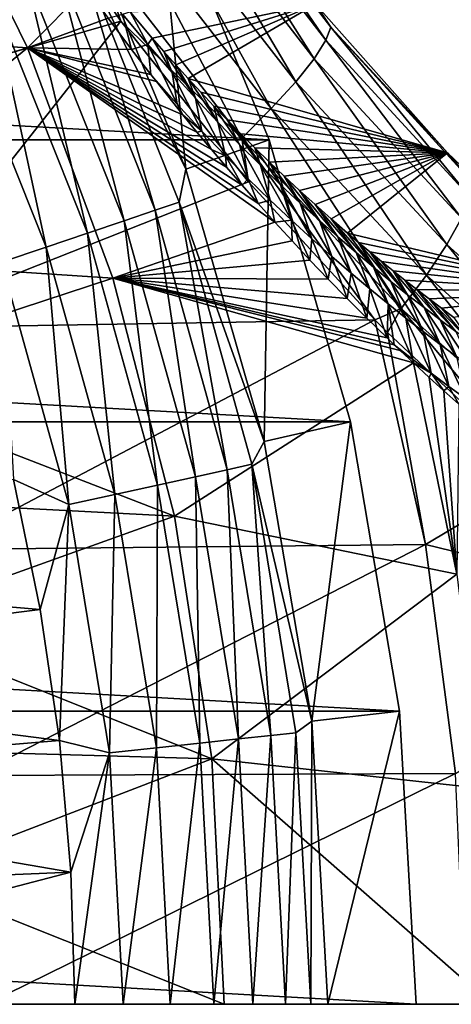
# Model space of a CAD drawing. Header units: metres. Extents: x -101 to 101, y -261 to 23.
# Tile 263 of 287: x 93.47 to 96.77, y 0 to 7.52. Entities that reach past the tile are written whole.
import ezdxf

# ---------------------------------------------------------------- set-up
doc = ezdxf.new("R2010")
doc.units = ezdxf.units.M
doc.layers.add('solid_505151_K2442K1000C34', color=7, linetype='CONTINUOUS')

msp = doc.modelspace()

# ---------------------------------------------------------------- linework, layer by layer
at = {"layer": 'solid_505151_K2442K1000C34'}
for points in [[(92.705177, 8.994608, 66.448959), (93.532005, 7.309009, 66.448959), (90.779121, 7.494246, 59.914131)], [(93.98233, 7.765254, 68.260246), (93.532005, 7.309009, 66.448959), (92.705177, 8.994608, 66.448959)], [(94.246246, 7.512895, 104.637047), (93.358391, 8.818114, 104.738892), (91.770912, 6.799048, 105.622948)], [(94.06179, 8.042912, 104.610344), (93.358391, 8.818114, 104.738892), (94.246246, 7.512895, 104.637047)], [(94.811096, 8.666686, 103.505051), (95.811485, 7.366024, 103.303154), (94.87133, 8.741976, 103.1408)], [(94.87133, 8.741976, 103.1408), (95.848015, 7.46673, 102.94191), (95.731483, 7.642765, 102.595184)], [(95.811485, 7.366024, 103.303154), (95.848015, 7.46673, 102.94191), (94.87133, 8.741976, 103.1408)], [(57.622368, 6.605668, -4), (58.480629, 8.67768, -4), (95.377632, 6.605668, -4)], [(58.480629, 8.67768, -4), (94.519371, 8.67768, -4), (95.377632, 6.605668, -4)], [(94.519371, 8.67768, -4), (93.911583, 8.384977, -1.482362), (94.740921, 6.382775, -1.482362)], [(94.519371, 8.67768, -4), (94.740921, 6.382775, -1.482362), (95.377632, 6.605668, -4)], [(94.695015, 8.554593, 103.845543), (95.721313, 7.225238, 103.640823), (94.811096, 8.666686, 103.505051)], [(95.721313, 7.225238, 103.640823), (95.811485, 7.366024, 103.303154), (94.811096, 8.666686, 103.505051)], [(94.527191, 8.409673, 104.150185), (95.580704, 7.049366, 103.94294), (94.695015, 8.554593, 103.845543)], [(95.580704, 7.049366, 103.94294), (95.721313, 7.225238, 103.640823), (94.695015, 8.554593, 103.845543)], [(94.740921, 6.382775, -1.482362), (93.911583, 8.384977, -1.482362), (93.921349, 8.059976, -1.132233)], [(94.313591, 8.23707, 104.408173), (95.394653, 6.844649, 104.198769), (94.527191, 8.409673, 104.150185)], [(95.394653, 6.844649, 104.198769), (95.580704, 7.049366, 103.94294), (94.527191, 8.409673, 104.150185)], [(94.06179, 8.042912, 104.610344), (95.169762, 6.618359, 104.399246), (94.313591, 8.23707, 104.408173)], [(95.169762, 6.618359, 104.399246), (95.394653, 6.844649, 104.198769), (94.313591, 8.23707, 104.408173)], [(93.746223, 7.978952, -0.812059), (94.507797, 6.067534, -0.812059), (93.921349, 8.059976, -1.132233)], [(94.740921, 6.382775, -1.482362), (93.921349, 8.059976, -1.132233), (94.690666, 6.129148, -1.132233)], [(94.507797, 6.067534, -0.812059), (94.690666, 6.129148, -1.132233), (93.921349, 8.059976, -1.132233)], [(93.520073, 7.874326, -0.533388), (94.271667, 5.987972, -0.533388), (93.746223, 7.978952, -0.812059)], [(94.271667, 5.987972, -0.533388), (94.507797, 6.067534, -0.812059), (93.746223, 7.978952, -0.812059)], [(94.06179, 8.042912, 104.610344), (94.246246, 7.512895, 104.637047), (95.169762, 6.618359, 104.399246)], [(93.250816, 7.749752, -0.305955), (93.990517, 5.893241, -0.305955), (93.520073, 7.874326, -0.533388)], [(93.990517, 5.893241, -0.305955), (94.271667, 5.987972, -0.533388), (93.520073, 7.874326, -0.533388)], [(92.947845, 7.609582, -0.137706), (93.674164, 5.78665, -0.137706), (93.250816, 7.749752, -0.305955)], [(93.674164, 5.78665, -0.137706), (93.990517, 5.893241, -0.305955), (93.250816, 7.749752, -0.305955)], [(93.98233, 7.765254, 68.260246), (94.14949, 7.534465, 68.451607), (93.532005, 7.309009, 66.448959)], [(93.333672, 5.671924, -0.03452), (93.674164, 5.78665, -0.137706), (92.947845, 7.609582, -0.137706)], [(95.731483, 7.642765, 102.595184), (94.485077, 7.383184, 69.764206), (94.315407, 7.584114, 69.46048)], [(95.731483, 7.642765, 102.595184), (94.573792, 7.281126, 69.933601), (94.485077, 7.383184, 69.764206)], [(95.731483, 7.642765, 102.595184), (94.665138, 7.178066, 70.114685), (94.573792, 7.281126, 69.933601)], [(95.731483, 7.642765, 102.595184), (94.759125, 7.074119, 70.308563), (94.665138, 7.178066, 70.114685)], [(95.731483, 7.642765, 102.595184), (96.741135, 6.506693, 102.295296), (94.759125, 7.074119, 70.308563)], [(95.848015, 7.46673, 102.94191), (96.741135, 6.506693, 102.295296), (95.731483, 7.642765, 102.595184)], [(94.14949, 7.534465, 68.451607), (94.327202, 7.296391, 68.678871), (93.532005, 7.309009, 66.448959)], [(94.257446, 7.565161, 68.898849), (94.327202, 7.296391, 68.678871), (94.14949, 7.534465, 68.451607)], [(94.257446, 7.565161, 68.898849), (94.315407, 7.584114, 69.46048), (94.45121, 7.333236, 69.208397)], [(94.257446, 7.565161, 68.898849), (94.45121, 7.333236, 69.208397), (94.327202, 7.296391, 68.678871)], [(94.45121, 7.333236, 69.208397), (94.315407, 7.584114, 69.46048), (94.485077, 7.383184, 69.764206)], [(93.532005, 7.309009, 66.448959), (91.205559, 6.618423, 59.914131), (90.779121, 7.494246, 59.914131)], [(94.246246, 7.512895, 104.637047), (91.770912, 6.799048, 105.622948), (92.397949, 5.165557, 105.622948)], [(95.219818, 6.285848, 104.435349), (94.246246, 7.512895, 104.637047), (92.397949, 5.165557, 105.622948)], [(95.169762, 6.618359, 104.399246), (94.246246, 7.512895, 104.637047), (95.219818, 6.285848, 104.435349)], [(95.811485, 7.366024, 103.303154), (96.907654, 6.172522, 102.971603), (95.848015, 7.46673, 102.94191)], [(95.848015, 7.46673, 102.94191), (96.91758, 6.294281, 102.615166), (96.741135, 6.506693, 102.295296)], [(96.907654, 6.172522, 102.971603), (96.91758, 6.294281, 102.615166), (95.848015, 7.46673, 102.94191)], [(94.45121, 7.333236, 69.208397), (94.485077, 7.383184, 69.764206), (94.636742, 7.120206, 69.53434)], [(94.636742, 7.120206, 69.53434), (94.485077, 7.383184, 69.764206), (94.573792, 7.281126, 69.933601)], [(93.532005, 7.309009, 66.448959), (91.578339, 5.71845, 59.914131), (91.205559, 6.618423, 59.914131)], [(93.532005, 7.309009, 66.448959), (94.184059, 5.548409, 66.448959), (91.578339, 5.71845, 59.914131)], [(95.421005, 5.976733, 70.563728), (94.184059, 5.548409, 66.448959), (93.532005, 7.309009, 66.448959)], [(95.293716, 6.118596, 70.304337), (95.421005, 5.976733, 70.563728), (93.532005, 7.309009, 66.448959)], [(95.170738, 6.258471, 70.063408), (95.293716, 6.118596, 70.304337), (93.532005, 7.309009, 66.448959)], [(95.051872, 6.396035, 69.839348), (95.170738, 6.258471, 70.063408), (93.532005, 7.309009, 66.448959)], [(94.937279, 6.531582, 69.632408), (95.051872, 6.396035, 69.839348), (93.532005, 7.309009, 66.448959)], [(94.826469, 6.664677, 69.440079), (94.937279, 6.531582, 69.632408), (93.532005, 7.309009, 66.448959)], [(94.719681, 6.795541, 69.262802), (94.826469, 6.664677, 69.440079), (93.532005, 7.309009, 66.448959)], [(94.516769, 7.050333, 68.947227), (94.719681, 6.795541, 69.262802), (93.532005, 7.309009, 66.448959)], [(94.474297, 7.104859, 68.884926), (94.516769, 7.050333, 68.947227), (93.532005, 7.309009, 66.448959)], [(94.327202, 7.296391, 68.678871), (94.474297, 7.104859, 68.884926), (93.532005, 7.309009, 66.448959)], [(94.45121, 7.333236, 69.208397), (94.474297, 7.104859, 68.884926), (94.327202, 7.296391, 68.678871)], [(94.45121, 7.333236, 69.208397), (94.674362, 6.878524, 69.221504), (94.474297, 7.104859, 68.884926)], [(94.45121, 7.333236, 69.208397), (94.636742, 7.120206, 69.53434), (94.674362, 6.878524, 69.221504)], [(95.721313, 7.225238, 103.640823), (96.846481, 6.007504, 103.304771), (95.811485, 7.366024, 103.303154)], [(96.846481, 6.007504, 103.304771), (96.907654, 6.172522, 102.971603), (95.811485, 7.366024, 103.303154)], [(94.814796, 6.92361, 69.873497), (94.573792, 7.281126, 69.933601), (94.665138, 7.178066, 70.114685)], [(94.636742, 7.120206, 69.53434), (94.573792, 7.281126, 69.933601), (94.814796, 6.92361, 69.873497)], [(95.580704, 7.049366, 103.94294), (96.736237, 5.805078, 103.602837), (95.721313, 7.225238, 103.640823)], [(96.736237, 5.805078, 103.602837), (96.846481, 6.007504, 103.304771), (95.721313, 7.225238, 103.640823)], [(94.814796, 6.92361, 69.873497), (94.665138, 7.178066, 70.114685), (94.759125, 7.074119, 70.308563)], [(94.674362, 6.878524, 69.221504), (94.516769, 7.050333, 68.947227), (94.474297, 7.104859, 68.884926)], [(94.636742, 7.120206, 69.53434), (94.863647, 6.673146, 69.567757), (94.674362, 6.878524, 69.221504)], [(94.636742, 7.120206, 69.53434), (94.814796, 6.92361, 69.873497), (94.863647, 6.673146, 69.567757)], [(96.741135, 6.506693, 102.295296), (94.855804, 6.969357, 70.515701), (94.759125, 7.074119, 70.308563)], [(94.986137, 6.741181, 70.223076), (94.759125, 7.074119, 70.308563), (94.855804, 6.969357, 70.515701)], [(94.814796, 6.92361, 69.873497), (94.759125, 7.074119, 70.308563), (94.986137, 6.741181, 70.223076)], [(94.674362, 6.878524, 69.221504), (94.719681, 6.795541, 69.262802), (94.516769, 7.050333, 68.947227)], [(95.394653, 6.844649, 104.198769), (96.580841, 5.57243, 103.855232), (95.580704, 7.049366, 103.94294)], [(96.580841, 5.57243, 103.855232), (96.736237, 5.805078, 103.602837), (95.580704, 7.049366, 103.94294)], [(94.814796, 6.92361, 69.873497), (95.044838, 6.483858, 69.923378), (94.863647, 6.673146, 69.567757)], [(94.814796, 6.92361, 69.873497), (94.986137, 6.741181, 70.223076), (95.044838, 6.483858, 69.923378)], [(96.741135, 6.506693, 102.295296), (94.955193, 6.863819, 70.736107), (94.855804, 6.969357, 70.515701)], [(94.986137, 6.741181, 70.223076), (94.855804, 6.969357, 70.515701), (94.955193, 6.863819, 70.736107)], [(94.863647, 6.673146, 69.567757), (94.719681, 6.795541, 69.262802), (94.674362, 6.878524, 69.221504)], [(96.741135, 6.506693, 102.295296), (95.05732, 6.757648, 70.971275), (94.955193, 6.863819, 70.736107)], [(95.151382, 6.571221, 70.581276), (94.955193, 6.863819, 70.736107), (95.05732, 6.757648, 70.971275)], [(94.986137, 6.741181, 70.223076), (94.955193, 6.863819, 70.736107), (95.151382, 6.571221, 70.581276)], [(94.863647, 6.673146, 69.567757), (94.826469, 6.664677, 69.440079), (94.719681, 6.795541, 69.262802)], [(95.169762, 6.618359, 104.399246), (96.385788, 5.317823, 104.052979), (95.394653, 6.844649, 104.198769)], [(96.385788, 5.317823, 104.052979), (96.580841, 5.57243, 103.855232), (95.394653, 6.844649, 104.198769)], [(94.986137, 6.741181, 70.223076), (95.218819, 6.308463, 70.286568), (95.044838, 6.483858, 69.923378)], [(94.986137, 6.741181, 70.223076), (95.151382, 6.571221, 70.581276), (95.218819, 6.308463, 70.286568)], [(96.741135, 6.506693, 102.295296), (95.162216, 6.65086, 71.220779), (95.05732, 6.757648, 70.971275)], [(95.311089, 6.412251, 70.946655), (95.05732, 6.757648, 70.971275), (95.162216, 6.65086, 71.220779)], [(95.151382, 6.571221, 70.581276), (95.05732, 6.757648, 70.971275), (95.311089, 6.412251, 70.946655)], [(94.863647, 6.673146, 69.567757), (94.937279, 6.531582, 69.632408), (94.826469, 6.664677, 69.440079)], [(95.044838, 6.483858, 69.923378), (94.937279, 6.531582, 69.632408), (94.863647, 6.673146, 69.567757)], [(96.741135, 6.506693, 102.295296), (95.269913, 6.543564, 71.485809), (95.162216, 6.65086, 71.220779)], [(95.311089, 6.412251, 70.946655), (95.162216, 6.65086, 71.220779), (95.269913, 6.543564, 71.485809)], [(57.001465, 4.450506, -4), (57.622368, 6.605668, -4), (95.998535, 4.450506, -4)], [(57.622368, 6.605668, -4), (95.377632, 6.605668, -4), (95.998535, 4.450506, -4)], [(95.377632, 6.605668, -4), (94.740921, 6.382775, -1.482362), (95.340874, 4.300306, -1.482362)], [(95.151382, 6.571221, 70.581276), (95.38633, 6.145223, 70.656075), (95.218819, 6.308463, 70.286568)], [(95.151382, 6.571221, 70.581276), (95.311089, 6.412251, 70.946655), (95.38633, 6.145223, 70.656075)], [(95.169762, 6.618359, 104.399246), (95.219818, 6.285848, 104.435349), (96.185158, 5.230185, 104.16333)], [(95.169762, 6.618359, 104.399246), (96.185158, 5.230185, 104.16333), (96.385788, 5.317823, 104.052979)], [(95.377632, 6.605668, -4), (95.340874, 4.300306, -1.482362), (95.998535, 4.450506, -4)], [(95.044838, 6.483858, 69.923378), (95.051872, 6.396035, 69.839348), (94.937279, 6.531582, 69.632408)], [(95.044838, 6.483858, 69.923378), (95.170738, 6.258471, 70.063408), (95.051872, 6.396035, 69.839348)], [(95.218819, 6.308463, 70.286568), (95.170738, 6.258471, 70.063408), (95.044838, 6.483858, 69.923378)], [(96.741135, 6.506693, 102.295296), (95.38044, 6.435853, 71.767235), (95.269913, 6.543564, 71.485809)], [(95.465775, 6.262978, 71.317993), (95.269913, 6.543564, 71.485809), (95.38044, 6.435853, 71.767235)], [(95.311089, 6.412251, 70.946655), (95.269913, 6.543564, 71.485809), (95.465775, 6.262978, 71.317993)], [(96.741135, 6.506693, 102.295296), (95.493828, 6.327757, 72.064812), (95.38044, 6.435853, 71.767235)], [(96.741135, 6.506693, 102.295296), (95.610092, 6.219425, 72.38044), (95.493828, 6.327757, 72.064812)], [(96.741135, 6.506693, 102.295296), (95.729279, 6.110875, 72.713753), (95.610092, 6.219425, 72.38044)], [(96.741135, 6.506693, 102.295296), (95.851395, 6.002231, 73.065926), (95.729279, 6.110875, 72.713753)], [(96.741135, 6.506693, 102.295296), (95.976456, 5.893623, 73.438385), (95.851395, 6.002231, 73.065926)], [(96.741135, 6.506693, 102.295296), (97.854385, 5.445201, 101.867691), (95.976456, 5.893623, 73.438385)], [(96.91758, 6.294281, 102.615166), (97.854385, 5.445201, 101.867691), (96.741135, 6.506693, 102.295296)], [(95.311089, 6.412251, 70.946655), (95.548065, 5.992545, 71.030769), (95.38633, 6.145223, 70.656075)], [(95.311089, 6.412251, 70.946655), (95.465775, 6.262978, 71.317993), (95.548065, 5.992545, 71.030769)], [(95.615822, 6.122455, 71.694496), (95.38044, 6.435853, 71.767235), (95.493828, 6.327757, 72.064812)], [(95.465775, 6.262978, 71.317993), (95.38044, 6.435853, 71.767235), (95.615822, 6.122455, 71.694496)], [(95.340874, 4.300306, -1.482362), (94.740921, 6.382775, -1.482362), (94.690666, 6.129148, -1.132233)], [(95.761597, 5.989781, 72.075432), (95.493828, 6.327757, 72.064812), (95.610092, 6.219425, 72.38044)], [(95.615822, 6.122455, 71.694496), (95.493828, 6.327757, 72.064812), (95.761597, 5.989781, 72.075432)], [(96.185158, 5.230185, 104.16333), (95.219818, 6.285848, 104.435349), (92.397949, 5.165557, 105.622948)], [(95.218819, 6.308463, 70.286568), (95.293716, 6.118596, 70.304337), (95.170738, 6.258471, 70.063408)], [(95.38633, 6.145223, 70.656075), (95.293716, 6.118596, 70.304337), (95.218819, 6.308463, 70.286568)], [(95.465775, 6.262978, 71.317993), (95.704536, 5.849302, 71.409927), (95.548065, 5.992545, 71.030769)], [(95.465775, 6.262978, 71.317993), (95.615822, 6.122455, 71.694496), (95.704536, 5.849302, 71.409927)], [(95.903435, 5.864198, 72.46019), (95.610092, 6.219425, 72.38044), (95.729279, 6.110875, 72.713753)], [(95.761597, 5.989781, 72.075432), (95.610092, 6.219425, 72.38044), (95.903435, 5.864198, 72.46019)], [(94.507797, 6.067534, -0.812059), (95.058258, 4.08498, -0.812059), (94.690666, 6.129148, -1.132233)], [(95.340874, 4.300306, -1.482362), (94.690666, 6.129148, -1.132233), (95.246704, 4.126462, -1.132233)], [(95.058258, 4.08498, -0.812059), (95.246704, 4.126462, -1.132233), (94.690666, 6.129148, -1.132233)], [(95.38633, 6.145223, 70.656075), (95.421005, 5.976733, 70.563728), (95.293716, 6.118596, 70.304337)], [(95.548065, 5.992545, 71.030769), (95.421005, 5.976733, 70.563728), (95.38633, 6.145223, 70.656075)], [(95.615822, 6.122455, 71.694496), (95.856186, 5.714489, 71.792946), (95.704536, 5.849302, 71.409927)], [(95.615822, 6.122455, 71.694496), (95.761597, 5.989781, 72.075432), (95.856186, 5.714489, 71.792946)], [(96.041565, 5.745126, 72.848358), (95.729279, 6.110875, 72.713753), (95.851395, 6.002231, 73.065926)], [(95.903435, 5.864198, 72.46019), (95.729279, 6.110875, 72.713753), (96.041565, 5.745126, 72.848358)], [(94.271667, 5.987972, -0.533388), (94.814903, 4.031415, -0.533388), (94.507797, 6.067534, -0.812059)], [(94.814903, 4.031415, -0.533388), (95.058258, 4.08498, -0.812059), (94.507797, 6.067534, -0.812059)], [(93.990517, 5.893241, -0.305955), (94.525154, 3.967637, -0.305955), (94.271667, 5.987972, -0.533388)], [(95.421005, 5.976733, 70.563728), (95.552773, 5.833066, 70.842957), (94.184059, 5.548409, 66.448959)], [(94.525154, 3.967637, -0.305955), (94.814903, 4.031415, -0.533388), (94.271667, 5.987972, -0.533388)], [(95.548065, 5.992545, 71.030769), (95.552773, 5.833066, 70.842957), (95.421005, 5.976733, 70.563728)], [(95.548065, 5.992545, 71.030769), (95.688835, 5.687404, 71.14196), (95.552773, 5.833066, 70.842957)], [(95.704536, 5.849302, 71.409927), (95.688835, 5.687404, 71.14196), (95.548065, 5.992545, 71.030769)], [(95.761597, 5.989781, 72.075432), (96.003441, 5.587198, 72.179268), (95.856186, 5.714489, 71.792946)], [(95.761597, 5.989781, 72.075432), (95.903435, 5.864198, 72.46019), (96.003441, 5.587198, 72.179268)], [(96.176231, 5.632003, 73.239532), (95.851395, 6.002231, 73.065926), (95.976456, 5.893623, 73.438385)], [(96.041565, 5.745126, 72.848358), (95.851395, 6.002231, 73.065926), (96.176231, 5.632003, 73.239532)], [(96.736237, 5.805078, 103.602837), (97.973434, 4.688832, 103.137184), (96.846481, 6.007504, 103.304771)], [(93.674164, 5.78665, -0.137706), (94.199135, 3.895875, -0.137706), (93.990517, 5.893241, -0.305955)], [(94.199135, 3.895875, -0.137706), (94.525154, 3.967637, -0.305955), (93.990517, 5.893241, -0.305955)], [(97.854385, 5.445201, 101.867691), (96.061478, 5.821232, 73.697525), (95.976456, 5.893623, 73.438385)], [(96.176231, 5.632003, 73.239532), (95.976456, 5.893623, 73.438385), (96.061478, 5.821232, 73.697525)], [(95.552773, 5.833066, 70.842957), (95.688835, 5.687404, 71.14196), (94.184059, 5.548409, 66.448959)], [(95.704536, 5.849302, 71.409927), (95.829552, 5.540527, 71.463425), (95.688835, 5.687404, 71.14196)], [(95.856186, 5.714489, 71.792946), (95.829552, 5.540527, 71.463425), (95.704536, 5.849302, 71.409927)], [(95.903435, 5.864198, 72.46019), (96.146606, 5.466773, 72.568542), (96.003441, 5.587198, 72.179268)], [(95.903435, 5.864198, 72.46019), (96.041565, 5.745126, 72.848358), (96.146606, 5.466773, 72.568542)], [(97.854385, 5.445201, 101.867691), (96.14782, 5.748926, 73.966125), (96.061478, 5.821232, 73.697525)], [(96.307663, 5.524331, 73.633362), (96.061478, 5.821232, 73.697525), (96.14782, 5.748926, 73.966125)], [(96.176231, 5.632003, 73.239532), (96.061478, 5.821232, 73.697525), (96.307663, 5.524331, 73.633362)], [(96.580841, 5.57243, 103.855232), (97.850891, 4.43284, 103.385025), (96.736237, 5.805078, 103.602837)], [(97.850891, 4.43284, 103.385025), (97.973434, 4.688832, 103.137184), (96.736237, 5.805078, 103.602837)], [(94.184059, 5.548409, 66.448959), (91.896103, 4.79761, 59.914131), (91.578339, 5.71845, 59.914131)], [(93.333672, 5.671924, -0.03452), (93.848236, 3.818635, -0.03452), (93.674164, 5.78665, -0.137706)], [(93.848236, 3.818635, -0.03452), (94.199135, 3.895875, -0.137706), (93.674164, 5.78665, -0.137706)], [(96.041565, 5.745126, 72.848358), (96.285957, 5.352609, 72.960426), (96.146606, 5.466773, 72.568542)], [(96.041565, 5.745126, 72.848358), (96.176231, 5.632003, 73.239532), (96.285957, 5.352609, 72.960426)], [(97.854385, 5.445201, 101.867691), (96.235458, 5.67677, 74.244972), (96.14782, 5.748926, 73.966125)], [(96.435997, 5.421733, 74.029602), (96.14782, 5.748926, 73.966125), (96.235458, 5.67677, 74.244972)], [(96.307663, 5.524331, 73.633362), (96.14782, 5.748926, 73.966125), (96.435997, 5.421733, 74.029602)], [(93.42524, 4.008955), (93.848236, 3.818635, -0.03452), (93.333672, 5.671924, -0.03452)], [(95.688835, 5.687404, 71.14196), (95.829552, 5.540527, 71.463425), (94.184059, 5.548409, 66.448959)], [(95.856186, 5.714489, 71.792946), (95.974609, 5.391999, 71.806755), (95.829552, 5.540527, 71.463425)], [(96.003441, 5.587198, 72.179268), (95.974609, 5.391999, 71.806755), (95.856186, 5.714489, 71.792946)], [(97.854385, 5.445201, 101.867691), (96.324425, 5.604733, 74.533485), (96.235458, 5.67677, 74.244972)], [(96.435997, 5.421733, 74.029602), (96.235458, 5.67677, 74.244972), (96.324425, 5.604733, 74.533485)], [(96.003441, 5.587198, 72.179268), (96.124336, 5.242479, 72.174492), (95.974609, 5.391999, 71.806755)], [(96.146606, 5.466773, 72.568542), (96.124336, 5.242479, 72.174492), (96.003441, 5.587198, 72.179268)], [(96.176231, 5.632003, 73.239532), (96.421776, 5.244134, 73.354614), (96.285957, 5.352609, 72.960426)], [(96.176231, 5.632003, 73.239532), (96.307663, 5.524331, 73.633362), (96.421776, 5.244134, 73.354614)], [(97.854385, 5.445201, 101.867691), (96.414719, 5.532842, 74.83181), (96.324425, 5.604733, 74.533485)], [(96.561409, 5.323853, 74.428024), (96.324425, 5.604733, 74.533485), (96.414719, 5.532842, 74.83181)], [(96.435997, 5.421733, 74.029602), (96.324425, 5.604733, 74.533485), (96.561409, 5.323853, 74.428024)], [(96.385788, 5.317823, 104.052979), (97.687851, 4.154104, 103.579185), (96.580841, 5.57243, 103.855232)], [(97.687851, 4.154104, 103.579185), (97.850891, 4.43284, 103.385025), (96.580841, 5.57243, 103.855232)], [(94.184059, 5.548409, 66.448959), (94.654648, 3.730875, 66.448959), (91.896103, 4.79761, 59.914131)], [(96.480072, 4.900776, 73.101242), (94.654648, 3.730875, 66.448959), (94.184059, 5.548409, 66.448959)], [(96.378403, 4.996432, 72.828659), (96.480072, 4.900776, 73.101242), (94.184059, 5.548409, 66.448959)], [(96.333382, 5.039374, 72.710007), (96.378403, 4.996432, 72.828659), (94.184059, 5.548409, 66.448959)], [(96.278664, 5.092002, 72.567413), (96.333382, 5.039374, 72.710007), (94.184059, 5.548409, 66.448959)], [(96.124336, 5.242479, 72.174492), (96.278664, 5.092002, 72.567413), (94.184059, 5.548409, 66.448959)], [(95.974609, 5.391999, 71.806755), (96.124336, 5.242479, 72.174492), (94.184059, 5.548409, 66.448959)], [(95.829552, 5.540527, 71.463425), (95.974609, 5.391999, 71.806755), (94.184059, 5.548409, 66.448959)], [(96.307663, 5.524331, 73.633362), (96.554245, 5.140925, 73.7509), (96.421776, 5.244134, 73.354614)], [(96.307663, 5.524331, 73.633362), (96.435997, 5.421733, 74.029602), (96.554245, 5.140925, 73.7509)], [(97.854385, 5.445201, 101.867691), (96.50631, 5.461182, 75.140869), (96.414719, 5.532842, 74.83181)], [(96.684036, 5.230341, 74.828392), (96.414719, 5.532842, 74.83181), (96.50631, 5.461182, 75.140869)], [(96.561409, 5.323853, 74.428024), (96.414719, 5.532842, 74.83181), (96.684036, 5.230341, 74.828392)], [(96.146606, 5.466773, 72.568542), (96.278664, 5.092002, 72.567413), (96.124336, 5.242479, 72.174492)], [(96.285957, 5.352609, 72.960426), (96.278664, 5.092002, 72.567413), (96.146606, 5.466773, 72.568542)], [(96.435997, 5.421733, 74.029602), (96.683556, 5.042604, 74.149086), (96.554245, 5.140925, 73.7509)], [(96.435997, 5.421733, 74.029602), (96.561409, 5.323853, 74.428024), (96.683556, 5.042604, 74.149086)], [(97.854385, 5.445201, 101.867691), (96.599182, 5.389827, 75.461433), (96.50631, 5.461182, 75.140869)], [(96.804008, 5.14092, 75.23056), (96.50631, 5.461182, 75.140869), (96.599182, 5.389827, 75.461433)], [(96.684036, 5.230341, 74.828392), (96.50631, 5.461182, 75.140869), (96.804008, 5.14092, 75.23056)], [(97.854385, 5.445201, 101.867691), (96.693382, 5.318713, 75.792656), (96.599182, 5.389827, 75.461433)], [(97.854385, 5.445201, 101.867691), (96.788879, 5.2479, 76.135025), (96.693382, 5.318713, 75.792656)], [(96.285957, 5.352609, 72.960426), (96.333382, 5.039374, 72.710007), (96.278664, 5.092002, 72.567413)], [(96.476074, 4.927915, 73.111374), (96.333382, 5.039374, 72.710007), (96.285957, 5.352609, 72.960426)], [(96.476074, 4.927915, 73.111374), (96.285957, 5.352609, 72.960426), (96.421776, 5.244134, 73.354614)], [(96.921425, 5.055357, 75.634377), (96.599182, 5.389827, 75.461433), (96.693382, 5.318713, 75.792656)], [(96.804008, 5.14092, 75.23056), (96.599182, 5.389827, 75.461433), (96.921425, 5.055357, 75.634377)], [(96.385788, 5.317823, 104.052979), (96.185158, 5.230185, 104.16333), (96.281532, 5.132271, 104.132782)], [(96.385788, 5.317823, 104.052979), (96.281532, 5.132271, 104.132782), (97.452538, 4.035852, 103.718391)], [(96.385788, 5.317823, 104.052979), (97.452538, 4.035852, 103.718391), (97.687851, 4.154104, 103.579185)], [(96.561409, 5.323853, 74.428024), (96.809875, 4.948801, 74.548988), (96.683556, 5.042604, 74.149086)], [(96.561409, 5.323853, 74.428024), (96.684036, 5.230341, 74.828392), (96.809875, 4.948801, 74.548988)], [(96.921425, 5.055357, 75.634377), (96.693382, 5.318713, 75.792656), (96.788879, 5.2479, 76.135025)], [(96.185158, 5.230185, 104.16333), (92.397949, 5.165557, 105.622948), (92.850807, 3.475471, 105.622948)], [(96.571365, 3.513706, 104.159546), (96.185158, 5.230185, 104.16333), (92.850807, 3.475471, 105.622948)], [(96.281532, 5.132271, 104.132782), (96.185158, 5.230185, 104.16333), (96.571365, 3.513706, 104.159546)], [(96.614662, 4.82235, 73.513382), (96.421776, 5.244134, 73.354614), (96.554245, 5.140925, 73.7509)], [(96.476074, 4.927915, 73.111374), (96.421776, 5.244134, 73.354614), (96.614662, 4.82235, 73.513382)], [(96.684036, 5.230341, 74.828392), (96.933365, 4.859194, 74.950455), (96.809875, 4.948801, 74.548988)], [(96.684036, 5.230341, 74.828392), (96.804008, 5.14092, 75.23056), (96.933365, 4.859194, 74.950455)], [(97.452538, 4.035852, 103.718391), (96.281532, 5.132271, 104.132782), (96.571365, 3.513706, 104.159546)], [(96.749763, 4.721982, 73.917068), (96.554245, 5.140925, 73.7509), (96.683556, 5.042604, 74.149086)], [(96.614662, 4.82235, 73.513382), (96.554245, 5.140925, 73.7509), (96.749763, 4.721982, 73.917068)], [(96.881584, 4.626403, 74.322266), (96.683556, 5.042604, 74.149086), (96.809875, 4.948801, 74.548988)], [(96.749763, 4.721982, 73.917068), (96.683556, 5.042604, 74.149086), (96.881584, 4.626403, 74.322266)], [(96.476074, 4.927915, 73.111374), (96.378403, 4.996432, 72.828659), (96.333382, 5.039374, 72.710007)], [(96.476074, 4.927915, 73.111374), (96.480072, 4.900776, 73.101242), (96.378403, 4.996432, 72.828659)], [(96.811958, 3.285626, 73.114449), (94.654648, 3.730875, 66.448959), (96.480072, 4.900776, 73.101242)], [(96.476074, 4.927915, 73.111374), (96.614662, 4.82235, 73.513382), (96.480072, 4.900776, 73.101242)], [(96.811958, 3.285626, 73.114449), (96.480072, 4.900776, 73.101242), (96.601135, 4.789045, 73.433998)], [(96.614662, 4.82235, 73.513382), (96.601135, 4.789045, 73.433998), (96.480072, 4.900776, 73.101242)], [(96.614662, 4.82235, 73.513382), (96.712639, 4.687596, 73.747894), (96.601135, 4.789045, 73.433998)], [(96.614662, 4.82235, 73.513382), (96.749763, 4.721982, 73.917068), (96.712639, 4.687596, 73.747894)], [(94.654648, 3.730875, 66.448959), (92.157684, 3.859266, 59.914131), (91.896103, 4.79761, 59.914131)], [(96.811958, 3.285626, 73.114449), (96.601135, 4.789045, 73.433998), (96.712639, 4.687596, 73.747894)], [(96.749763, 4.721982, 73.917068), (96.826187, 4.586136, 74.075287), (96.712639, 4.687596, 73.747894)], [(96.811958, 3.285626, 73.114449), (96.712639, 4.687596, 73.747894), (96.826187, 4.586136, 74.075287)], [(96.749763, 4.721982, 73.917068), (96.881584, 4.626403, 74.322266), (96.826187, 4.586136, 74.075287)], [(56.625755, 2.239277, -4), (57.001465, 4.450506, -4), (96.374245, 2.239277, -4)], [(57.001465, 4.450506, -4), (95.998535, 4.450506, -4), (96.374245, 2.239277, -4)], [(95.998535, 4.450506, -4), (95.340874, 4.300306, -1.482362), (95.703888, 2.163758, -1.482362)], [(95.998535, 4.450506, -4), (95.703888, 2.163758, -1.482362), (96.374245, 2.239277, -4)], [(95.703888, 2.163758, -1.482362), (95.340874, 4.300306, -1.482362), (95.246704, 4.126462, -1.132233)], [(94.814903, 4.031415, -0.533388), (95.14341, 2.027593, -0.533388), (95.058258, 4.08498, -0.812059)], [(95.058258, 4.08498, -0.812059), (95.391129, 2.054534, -0.812059), (95.246704, 4.126462, -1.132233)], [(95.14341, 2.027593, -0.533388), (95.391129, 2.054534, -0.812059), (95.058258, 4.08498, -0.812059)], [(95.703888, 2.163758, -1.482362), (95.246704, 4.126462, -1.132233), (95.582962, 2.075397, -1.132233)], [(95.391129, 2.054534, -0.812059), (95.582962, 2.075397, -1.132233), (95.246704, 4.126462, -1.132233)], [(93.42524, 4.008955), (89.575867, 3.357349), (93.62973, 3.017937)], [(93.42524, 4.008955), (93.62973, 3.017937), (93.848236, 3.818635, -0.03452)], [(94.525154, 3.967637, -0.305955), (94.848473, 1.995516, -0.305955), (94.814903, 4.031415, -0.533388)], [(94.848473, 1.995516, -0.305955), (95.14341, 2.027593, -0.533388), (94.814903, 4.031415, -0.533388)], [(98.776573, 2.975971, 103.164284), (97.452538, 4.035852, 103.718391), (96.571365, 3.513706, 104.159546)], [(94.199135, 3.895875, -0.137706), (94.516602, 1.959424, -0.137706), (94.525154, 3.967637, -0.305955)], [(94.516602, 1.959424, -0.137706), (94.848473, 1.995516, -0.305955), (94.525154, 3.967637, -0.305955)], [(94.654648, 3.730875, 66.448959), (92.362129, 2.906839, 59.914131), (92.157684, 3.859266, 59.914131)], [(93.848236, 3.818635, -0.03452), (94.159401, 1.920576, -0.03452), (94.199135, 3.895875, -0.137706)], [(94.159401, 1.920576, -0.03452), (94.516602, 1.959424, -0.137706), (94.199135, 3.895875, -0.137706)], [(93.62973, 3.017937), (93.776268, 2.01649), (93.848236, 3.818635, -0.03452)], [(93.776268, 2.01649), (94.159401, 1.920576, -0.03452), (93.848236, 3.818635, -0.03452)], [(94.654648, 3.730875, 66.448959), (94.93895, 1.875058, 66.448959), (92.362129, 2.906839, 59.914131)], [(96.811958, 3.285626, 73.114449), (94.93895, 1.875058, 66.448959), (94.654648, 3.730875, 66.448959)], [(96.571365, 3.513706, 104.159546), (92.850807, 3.475471, 105.622948), (93.124519, 1.747308, 105.622948)], [(96.800148, 1.76347, 104.159546), (96.571365, 3.513706, 104.159546), (93.124519, 1.747308, 105.622948)], [(98.776573, 2.975971, 103.164284), (96.571365, 3.513706, 104.159546), (96.800148, 1.76347, 104.159546)], [(93.62973, 3.017937), (89.575867, 3.357349), (89.760872, 2.529677)], [(97.009872, 1.648108, 73.114449), (94.93895, 1.875058, 66.448959), (96.811958, 3.285626, 73.114449)], [(93.62973, 3.017937), (89.760872, 2.529677), (93.776268, 2.01649)], [(94.93895, 1.875058, 66.448959), (92.508705, 1.943805, 59.914131), (92.362129, 2.906839, 59.914131)], [(93.776268, 2.01649), (89.760872, 2.529677), (89.893547, 1.692019)], [(56.5, 0, -4), (56.625755, 2.239277, -4), (96.5, 0, -4)], [(56.625755, 2.239277, -4), (96.374245, 2.239277, -4), (96.5, 0, -4)], [(96.374245, 2.239277, -4), (95.703888, 2.163758, -1.482362), (95.825401, 0, -1.482362)], [(96.374245, 2.239277, -4), (95.825401, 0, -1.482362), (96.5, 0, -4)], [(95.703888, 2.163758, -1.482362), (95.582962, 2.075397, -1.132233), (95.695488, 0, -1.132233)], [(95.703888, 2.163758, -1.482362), (95.695488, 0, -1.132233), (95.825401, 0, -1.482362)], [(95.14341, 2.027593, -0.533388), (95.253349, 0, -0.533388), (95.391129, 2.054534, -0.812059)], [(95.253349, 0, -0.533388), (95.502525, 0, -0.812059), (95.391129, 2.054534, -0.812059)], [(95.391129, 2.054534, -0.812059), (95.502525, 0, -0.812059), (95.582962, 2.075397, -1.132233)], [(95.502525, 0, -0.812059), (95.695488, 0, -1.132233), (95.582962, 2.075397, -1.132233)], [(93.776268, 2.01649), (89.893547, 1.692019), (93.864258, 1.009006)], [(93.776268, 2.01649), (93.864258, 1.009006), (94.159401, 1.920576, -0.03452)], [(94.159401, 1.920576, -0.03452), (94.263535, 0, -0.03452), (94.516602, 1.959424, -0.137706)], [(94.263535, 0, -0.03452), (94.622841, 0, -0.137706), (94.516602, 1.959424, -0.137706)], [(94.516602, 1.959424, -0.137706), (94.622841, 0, -0.137706), (94.848473, 1.995516, -0.305955)], [(94.622841, 0, -0.137706), (94.956665, 0, -0.305955), (94.848473, 1.995516, -0.305955)], [(94.848473, 1.995516, -0.305955), (94.956665, 0, -0.305955), (95.14341, 2.027593, -0.533388)], [(94.956665, 0, -0.305955), (95.253349, 0, -0.533388), (95.14341, 2.027593, -0.533388)], [(94.93895, 1.875058, 66.448959), (92.596863, 0.973678, 59.914131), (92.508705, 1.943805, 59.914131)], [(93.864258, 1.009006), (93.893547, 0), (94.159401, 1.920576, -0.03452)], [(93.893547, 0), (94.263535, 0, -0.03452), (94.159401, 1.920576, -0.03452)], [(94.93895, 1.875058, 66.448959), (95.034042, 0, 66.448959), (92.596863, 0.973678, 59.914131)], [(94.93895, 1.875058, 66.448959), (97.075981, 0, 73.114449), (95.034042, 0, 66.448959)], [(97.009872, 1.648108, 73.114449), (97.075981, 0, 73.114449), (94.93895, 1.875058, 66.448959)], [(96.800148, 1.76347, 104.159546), (93.124519, 1.747308, 105.622948), (93.216095, 0, 105.622948)], [(96.800148, 1.76347, 104.159546), (93.216095, 0, 105.622948), (96.876595, 0, 104.159546)], [(93.864258, 1.009006), (89.893547, 1.692019), (89.973358, 0.847684)], [(93.864258, 1.009006), (89.973358, 0.847684), (90, 0)], [(93.864258, 1.009006), (90, 0), (93.893547, 0)], [(92.596863, 0.973678, 59.914131), (95.034042, 0, 66.448959), (92.626282, 0, 59.914131)]]:
    msp.add_3dface(points, dxfattribs=at)

doc.saveas('drawing.dxf')
